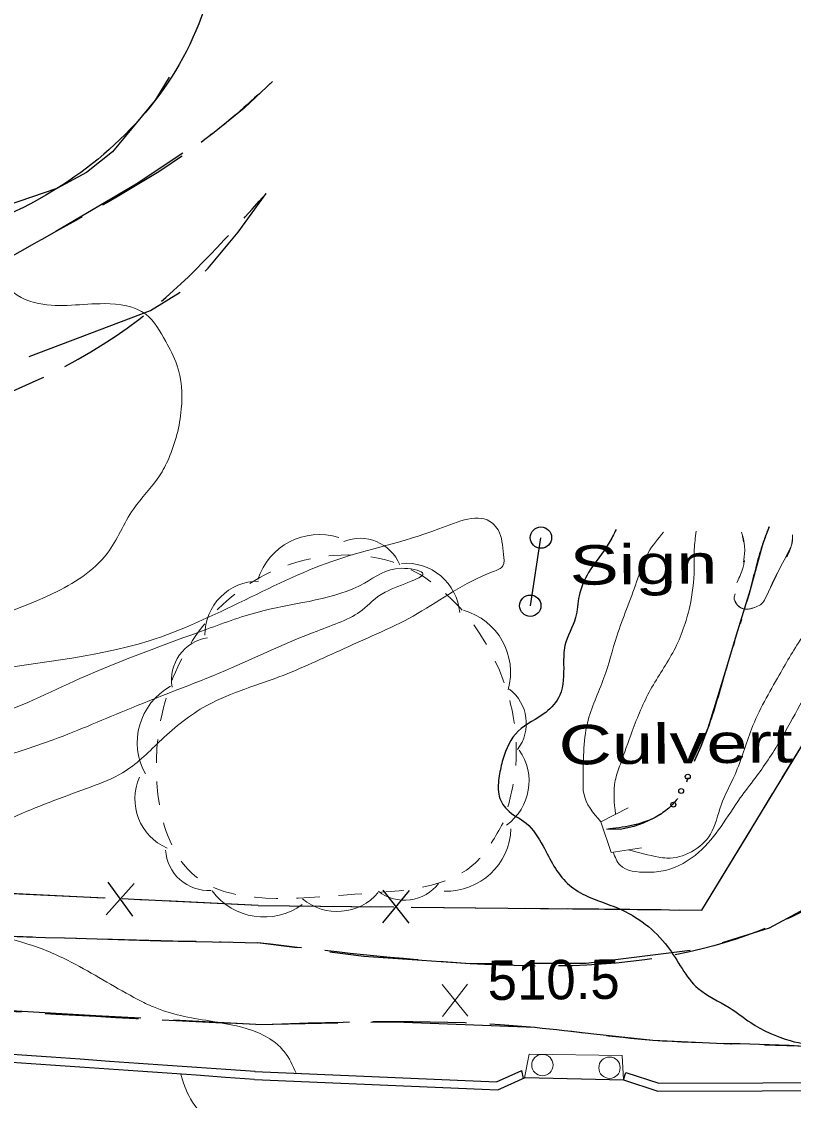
# Model space of a CAD drawing. Extents: x 2362213 to 2366494, y 6968794 to 6978110.
# Drawn here: x 2363847.7 to 2363941.6, y 6976503.6 to 6976634.9 of the extents above; entities that cross this region are included whole.
import ezdxf

# ---------------------------------------------------------------- set-up
doc = ezdxf.new("R2010")
doc.units = 0
doc.header["$LTSCALE"] = 1.9
for name, pattern in [('DASH_DOUBLE_DOT', [9.2, 5, -1.2, 0.3, -1.2, 0.3, -1.2]), ('LONG_DASH_SHORT_DASH', [9.9, 6, -1.2, 1.5, -1.2]), ('LONG_DASHED', [7.5, 6, -1.5]), ('SHORT_DASHED', [2.7, 1.5, -1.2])]:
    doc.linetypes.add(name, pattern=pattern)
for name, color, linetype, lineweight in [('17', 7, 'Continuous', 25), ('2', 7, 'Continuous', 25), ('21', 7, 'Continuous', 25), ('24', 7, 'Continuous', 25), ('25', 7, 'Continuous', 25), ('29', 7, 'Continuous', 13), ('3', 7, 'Continuous', 25), ('31', 7, 'Continuous', 25), ('35', 7, 'Continuous', 13), ('36', 7, 'Continuous', 13), ('9', 7, 'Continuous', 13)]:
    doc.layers.add(name, color=color, linetype=linetype, lineweight=lineweight)

msp = doc.modelspace()

# ---------------------------------------------------------------- linework, layer by layer
at = {"layer": '17'}
for p, q in [((2363857.907, 6976528.222), (2363797.978, 6976531.07)), ((2363861.4, 6976530.024), (2363858.007, 6976526.183)), ((2363858.199, 6976530.184), (2363861.208, 6976526.033)), ((2363891.668, 6976525.213), (2363894.91, 6976529.173)), ((2363894.868, 6976525.184), (2363891.709, 6976529.213)), ((2363876.486, 6976527.339), (2363861.499, 6976528.046)), ((2363876.486, 6976527.339), (2363891.489, 6976527.182))]:
    msp.add_line(p, q, dxfattribs=at)
at = {"layer": '17', "linetype": 'LONG_DASH_SHORT_DASH'}
for points in [[(2363876.486, 6976527.339), (2363930.474, 6976526.783), (2363958.339, 6976572.64)], [(2363876.486, 6976527.339), (2363794.446, 6976531.237), (2363758.576, 6976531.975), (2363737.059, 6976532.65), (2363610.37, 6976538.244), (2363528.319, 6976540.043), (2363452.977, 6976539.836), (2363406.407, 6976539.712), (2363385.153, 6976539.97), (2363305.43, 6976538.821), (2363245.011, 6976538.455)]]:
    msp.add_lwpolyline(points, dxfattribs=at)
at = {"layer": '17'}
msp.add_lwpolyline([(2363895.089, 6976527.146), (2363930.474, 6976526.783), (2363943.255, 6976547.816)], dxfattribs=at)
at = {"layer": '2'}
for p, q in [((2363908.749, 6976506.294), (2363908.579, 6976507.273)), ((2363908.978, 6976506.396), (2363920.92, 6976506.12)), ((2363920.92, 6976506.12), (2363921.221, 6976507.033))]:
    msp.add_line(p, q, dxfattribs=at)
for points in [[(2363876.057, 6976506.173), (2363905.662, 6976504.906), (2363908.978, 6976506.396)], [(2363876.098, 6976507.133), (2363905.472, 6976505.873), (2363908.579, 6976507.273)], [(2363921.221, 6976507.033), (2363925.235, 6976505.712), (2363963.195, 6976505.834)], [(2363920.92, 6976506.12), (2363925.084, 6976504.751), (2363963.195, 6976504.874)]]:
    msp.add_lwpolyline(points, dxfattribs=at)
for radius in [26772.456, 26771.496]:
    msp.add_arc((2361999.03, 6949800.56), radius, 85.97953, 86.4662, dxfattribs=at)
at = {"layer": '21'}
msp.add_line((2363909.601, 6976563.795), (2363910.892, 6976572.079), dxfattribs=at)
for centre in [(2363910.884, 6976572.089), (2363909.593, 6976563.807)]:
    msp.add_circle(centre, 1.3, dxfattribs=at)
at = {"layer": '24'}
msp.add_lwpolyline([(2363865.656, 6976628.119), (2363863.983, 6976625.293), (2363858.793, 6976619.015), (2363855.627, 6976616.494), (2363852.014, 6976614.55), (2363839.784, 6976610.382), (2363821.327, 6976606.846), (2363812.676, 6976605.874)], dxfattribs=at)
msp.add_spline([(2363751.456, 6977071.803), (2363749.848, 6977058.018), (2363750.351, 6977040.841), (2363749.334, 6977015.36), (2363738.914, 6977008.921), (2363727.546, 6976999.272), (2363715.942, 6976973.24), (2363711.659, 6976948.348), (2363707.948, 6976926.442), (2363699.779, 6976873.742), (2363693.092, 6976851.387), (2363687.453, 6976839.683), (2363679.749, 6976818.149), (2363662.345, 6976786.931), (2363636.097, 6976757.16), (2363599.663, 6976732.092), (2363591.066, 6976702.479), (2363584.002, 6976659.7), (2363602.884, 6976650.138), (2363625.236, 6976647.901), (2363656.706, 6976645.04), (2363687.24, 6976642.612), (2363736.346, 6976640.07), (2363778.981, 6976642.956), (2363800.238, 6976641.278), (2363818.561, 6976631.621), (2363831.404, 6976630.243), (2363842.876, 6976634.323), (2363849.882, 6976646.4), (2363854.61, 6976661.187), (2363867.508, 6976656.328), (2363869.928, 6976636.361), (2363852.014, 6976614.55), (2363802.686, 6976604.749), (2363741.969, 6976600.92), (2363709.263, 6976587.838), (2363673.05, 6976582.573), (2363648.693, 6976591.603), (2363634.669, 6976603.619), (2363594.32, 6976608.645), (2363570.838, 6976604.461), (2363543.911, 6976590.304), (2363513.293, 6976577.322), (2363487.155, 6976584.403), (2363470.291, 6976595.243), (2363461.496, 6976606.2), (2363439.891, 6976613.955), (2363418.74, 6976606.583), (2363388.765, 6976601.687), (2363368.065, 6976593.131), (2363337.7, 6976596.771), (2363311.779, 6976599.954), (2363290.995, 6976605.526), (2363296.279, 6976618.587), (2363328.743, 6976621.616), (2363355.298, 6976634.91), (2363381.252, 6976663.988), (2363402.803, 6976677.644), (2363429.526, 6976680.6), (2363442.145, 6976700.73), (2363439.08, 6976724.363), (2363470.411, 6976760.052), (2363517.394, 6976785.19), (2363575.194, 6976811.672), (2363597.116, 6976847.313), (2363597.787, 6976871.341), (2363614.504, 6976948.583), (2363622.215, 6977029.21), (2363634.067, 6977084.686)], degree=3, dxfattribs=at)
at = {"layer": '25'}
for points in [[(2363938.631, 6976573.413), (2363938.182, 6976572.258), (2363937.783, 6976571.095), (2363937.058, 6976568.417), (2363936.324, 6976565.739), (2363934.811, 6976560.745), (2363933.289, 6976555.76), (2363932.241, 6976552.331), (2363931.174, 6976548.901), (2363930.325, 6976546.692), (2363929.532, 6976544.854)], [(2363925.403, 6976538.404), (2363924.777, 6976538.048), (2363923.313, 6976537.354), (2363922.197, 6976536.954), (2363920.52, 6976536.598), (2363918.86, 6976536.602)]]:
    msp.add_lwpolyline(points, dxfattribs=at)
for centre in [(2363928.742, 6976543.012), (2363927.938, 6976541.269), (2363926.989, 6976539.607)]:
    msp.add_circle(centre, 0.3, dxfattribs=at)
at = {"layer": '25', "linetype": 'DASH_DOUBLE_DOT'}
msp.add_spline([(2363938.631, 6976573.413), (2363937.783, 6976571.095), (2363936.324, 6976565.739), (2363933.289, 6976555.76), (2363931.174, 6976548.901), (2363929.386, 6976544.512), (2363927.485, 6976540.324), (2363924.777, 6976538.048), (2363918.86, 6976536.602)], degree=3, dxfattribs=at)
at = {"layer": '29'}
for centre, radius, start, end in [((2363883.947, 6976564.619), 7.848, 72.53829, 162.53829), ((2363888.887, 6976566.775), 5.229, 22.34588, 112.34588), ((2363894.484, 6976562.424), 6.543, 4.84838, 94.84838), ((2363876.56, 6976560.255), 6.543, 90.23096, 180.23096), ((2363899.338, 6976555.702), 7.848, 344.23804, 74.23804), ((2363871.186, 6976554.753), 5.229, 99.23282, 189.23282), ((2363869.641, 6976547.14), 7.848, 119.03824, 209.03824), ((2363903.875, 6976549.484), 5.229, 322.67985, 52.67985), ((2363902.899, 6976542.451), 6.543, 305.3158, 35.3158), ((2363868.053, 6976540.303), 6.543, 156.20059, 246.20059), ((2363899.388, 6976536.925), 7.848, 268.15694, 358.15694), ((2363870.46, 6976534.389), 5.229, 183.42086, 273.42086), ((2363894.302, 6976533.203), 5.229, 232.42126, 322.42126), ((2363877.199, 6976533.775), 7.848, 216.42749, 306.42749), ((2363886.11, 6976533.148), 6.543, 229.73546, 319.73546)]:
    msp.add_arc(centre, radius, start, end, dxfattribs=at)
at = {"layer": '29', "linetype": 'SHORT_DASHED'}
msp.add_spline([(2363906.282, 6976537.382), (2363903.206, 6976532.803), (2363888.254, 6976528.701), (2363868.792, 6976530.945), (2363864.804, 6976550.659), (2363878.608, 6976568.17), (2363892.819, 6976569.126), (2363906.307, 6976554.753), (2363907.659, 6976542.945), (2363906.254, 6976537.212)], degree=3, dxfattribs=at)
at = {"layer": '3'}
for p, q in [((2363881.256, 6976522.173), (2363876.399, 6976522.807)), ((2363876.194, 6976512.844), (2363866.209, 6976513.389)), ((2363876.194, 6976512.844), (2363886.193, 6976513.05))]:
    msp.add_line(p, q, dxfattribs=at)
for points in [[(2363878.242, 6976627.569), (2363874.812, 6976624.326), (2363871.141, 6976621.372), (2363870.664, 6976621.058)], [(2363867.335, 6976618.846), (2363861.68, 6976615.092), (2363851.894, 6976609.327), (2363850.272, 6976608.412)], [(2363870.041, 6976604.52), (2363870.408, 6976604.854), (2363874.076, 6976609.249), (2363877.451, 6976613.952)], [(2363848.66, 6976594.107), (2363863.397, 6976599.727), (2363867.006, 6976601.931)], [(2363950.638, 6976531.764), (2363946.198, 6976528.613), (2363938.656, 6976524.591), (2363932.922, 6976522.805)], [(2363829.053, 6976524.236), (2363834.446, 6976524.037), (2363849.042, 6976523.516)], [(2363853.042, 6976523.384), (2363864.667, 6976523.045), (2363873.039, 6976522.875)], [(2363905.155, 6976520.251), (2363902.285, 6976520.253), (2363889.337, 6976521.11), (2363885.221, 6976521.651)], [(2363929.051, 6976521.868), (2363916.406, 6976520.258), (2363909.156, 6976520.259)], [(2363862.217, 6976513.611), (2363856.754, 6976513.909), (2363842.245, 6976514.761)], [(2363890.193, 6976513.128), (2363893.162, 6976513.186), (2363910.139, 6976512.518), (2363910.179, 6976512.518)], [(2363914.154, 6976512.086), (2363917.307, 6976511.736), (2363924.475, 6976510.964), (2363933.98, 6976510.505), (2363934.08, 6976510.506)], [(2363938.081, 6976510.374), (2363943.483, 6976510.205), (2363949.484, 6976510.112), (2363955.491, 6976510.449), (2363957.985, 6976511.083)]]:
    msp.add_lwpolyline(points, dxfattribs=at)
at = {"layer": '3', "linetype": 'LONG_DASHED'}
for points in [[(2363878.242, 6976627.569), (2363871.141, 6976621.372), (2363851.894, 6976609.327), (2363829.988, 6976598.258), (2363807.41, 6976592.764), (2363781.659, 6976588.468), (2363759.017, 6976577.032), (2363751.02, 6976568.375), (2363745.876, 6976554.055), (2363744.609, 6976547.404)], [(2363757.99, 6976542.18), (2363762.659, 6976551.605), (2363777.551, 6976570.539), (2363808.888, 6976580.347), (2363863.397, 6976599.727), (2363877.451, 6976613.952)], [(2363757.99, 6976542.18), (2363755.399, 6976532.815), (2363764.296, 6976527.77), (2363785.887, 6976525.766), (2363815.969, 6976524.703), (2363852.932, 6976523.383), (2363876.399, 6976522.807)], [(2363960.514, 6976541.639), (2363950.976, 6976532.007), (2363930.509, 6976522.052), (2363902.285, 6976520.253), (2363876.399, 6976522.807)], [(2363876.194, 6976512.844), (2363910.139, 6976512.518), (2363924.475, 6976510.964), (2363943.483, 6976510.205), (2363955.491, 6976510.449), (2363965.523, 6976516.615), (2363977.13, 6976532.717)], [(2363876.194, 6976512.844), (2363837.322, 6976515.044), (2363785.025, 6976518.577), (2363769.614, 6976518.73), (2363732.803, 6976520.709), (2363702.805, 6976520.414), (2363637.535, 6976524.312), (2363570.003, 6976526.249), (2363502.414, 6976528.956), (2363470.661, 6976530.054), (2363461.682, 6976529.918), (2363439.316, 6976527.315), (2363398.793, 6976525.309), (2363343.08, 6976525.299), (2363276.524, 6976524.505), (2363245.23, 6976524.887)]]:
    msp.add_spline(points, degree=3, dxfattribs=at)
at = {"layer": '31', "lineweight": 13}
for p, q in [((2363901.986, 6976513.87), (2363898.868, 6976517.721)), ((2363898.905, 6976513.841), (2363901.949, 6976517.75))]:
    msp.add_line(p, q, dxfattribs=at)
at = {"layer": '31'}
msp.add_spline([(2363920.023, 6976573.076), (2363919.149, 6976571.407), (2363916.683, 6976567.843), (2363915.53, 6976565.001), (2363915.095, 6976562.377), (2363913.807, 6976558.945), (2363913.649, 6976556.683), (2363913.165, 6976552.908), (2363911.465, 6976550.823), (2363908.106, 6976548.531), (2363906.259, 6976545.112), (2363905.818, 6976543.088), (2363905.759, 6976540.887), (2363906.767, 6976538.997), (2363909.103, 6976537.339), (2363911.139, 6976534.558), (2363914.123, 6976530.026), (2363916.277, 6976528.578), (2363920.272, 6976526.996), (2363926.286, 6976522.342), (2363930.015, 6976517.237), (2363933.788, 6976514.913), (2363936.395, 6976513.088), (2363941.216, 6976510.894), (2363948.808, 6976508.686), (2363951.995, 6976505.797)], degree=3, dxfattribs=at)
at = {"layer": '35'}
for points in [[(2363843.9, 6976612.942), (2363844.648, 6976609.008), (2363845.084, 6976605.212), (2363845.998, 6976602.681), (2363849.808, 6976600.577), (2363857.809, 6976600.553), (2363862.831, 6976599.261), (2363865.253, 6976595.965), (2363866.62, 6976593.118), (2363867.151, 6976587.702), (2363865.618, 6976581.717), (2363864.489, 6976579.586), (2363861.327, 6976575.556), (2363858.138, 6976570.166), (2363851.513, 6976565.282), (2363836.38, 6976559.337), (2363822.299, 6976554.103), (2363813.602, 6976552.74), (2363812.78, 6976551.852), (2363814.676, 6976551.221), (2363822.538, 6976551.066), (2363841.298, 6976555.394), (2363863.249, 6976559.543), (2363886.176, 6976569.443), (2363898.471, 6976573.14), (2363904.995, 6976573.832), (2363905.673, 6976573.019), (2363906.331, 6976570.045), (2363906.265, 6976568.654), (2363905.071, 6976567.952), (2363895.869, 6976562.844), (2363886.959, 6976558.599), (2363879.012, 6976555.133), (2363869.807, 6976551.416), (2363864.457, 6976547.225), (2363860.012, 6976543.472), (2363856.188, 6976541.785), (2363847.191, 6976538.269), (2363841.799, 6976535.338), (2363838.661, 6976531.968), (2363839.073, 6976527.533), (2363849.052, 6976522.466), (2363854.313, 6976520.146), (2363861.875, 6976515.898), (2363863.764, 6976514.986), (2363870.55, 6976513.291), (2363875.811, 6976512.121), (2363878.183, 6976510.923), (2363879.676, 6976509.557), (2363881.111, 6976506.921)], [(2363803.624, 6976604.938), (2363804.559, 6976603.346), (2363807.029, 6976600.19), (2363807.817, 6976598.287), (2363807.226, 6976595.242), (2363806.02, 6976592.701), (2363807.561, 6976587.404), (2363815.392, 6976584.229), (2363820.762, 6976583.27), (2363825.122, 6976582.151), (2363827.062, 6976575.879), (2363824.345, 6976571.414), (2363818.931, 6976567.512), (2363814.076, 6976563.895), (2363810.572, 6976559.942), (2363804.375, 6976555.433), (2363797.988, 6976553.072), (2363793.057, 6976552.145), (2363788.309, 6976551.739), (2363786.492, 6976551.432), (2363786.223, 6976550.29), (2363789.662, 6976548.393), (2363798.699, 6976547.769), (2363807.873, 6976547.276), (2363817.051, 6976545.453), (2363830.429, 6976547.751), (2363843.468, 6976550.196), (2363854.822, 6976554.933), (2363870.246, 6976560.94), (2363877.084, 6976563.185), (2363889.414, 6976566.543), (2363893.907, 6976568.356), (2363896.472, 6976567.81), (2363891.924, 6976565.447), (2363889.155, 6976563.28), (2363883.669, 6976560.728), (2363873.261, 6976556.239), (2363861.037, 6976551.343), (2363851.583, 6976547.493), (2363834.241, 6976542.476), (2363824.723, 6976540.056), (2363814.325, 6976537.756), (2363807.266, 6976536.389), (2363801.314, 6976534.652), (2363801.028, 6976533.1), (2363799.301, 6976530.663), (2363798.232, 6976529.503), (2363799.311, 6976526.564), (2363804.724, 6976522.984), (2363810.829, 6976519.322), (2363813.569, 6976517.318), (2363818.943, 6976514.889), (2363821.81, 6976514.157), (2363823.878, 6976513.316), (2363825.223, 6976510.659)], [(2364051.15, 6976599.265), (2364046.833, 6976593.604), (2364043.468, 6976589.941), (2364038.062, 6976585.279), (2364032.976, 6976580.75), (2364027.256, 6976574.297), (2364022.641, 6976568.562), (2364018.541, 6976563.262), (2364014.942, 6976558.938), (2364010.029, 6976553.931), (2364005.901, 6976548.452), (2364001.086, 6976535.335), (2363996.472, 6976526.301), (2363991.633, 6976519.864), (2363987.154, 6976515.531), (2363982.151, 6976513.753), (2363979.36, 6976513.837), (2363974.848, 6976515.094), (2363970.208, 6976517.13), (2363964.545, 6976518.476), (2363957.566, 6976519.44), (2363950.09, 6976520.988), (2363943.455, 6976523.635), (2363943.656, 6976528.829), (2363945.917, 6976533.959), (2363950.503, 6976539.623), (2363952.55, 6976543.143), (2363955.517, 6976549.742), (2363954.744, 6976553.174), (2363952.221, 6976557.65), (2363949.945, 6976558.329), (2363945.466, 6976556.046), (2363942.388, 6976551.708), (2363939.969, 6976547.374), (2363936.932, 6976542.824), (2363935.135, 6976540.417), (2363930.087, 6976533.809), (2363926.028, 6976531.6), (2363923.77, 6976531.378), (2363920.512, 6976532.247), (2363919.677, 6976533.829)], [(2363925.796, 6976572.751), (2363923.94, 6976570.253), (2363922.524, 6976566.708), (2363920.117, 6976560.085), (2363918.555, 6976555.04), (2363916.537, 6976549.531), (2363916.024, 6976542.455), (2363916.089, 6976540.966), (2363918.182, 6976537.525)], [(2363929.766, 6976572.858), (2363929.537, 6976570.646), (2363929.519, 6976568.315), (2363928.983, 6976563.709), (2363927.073, 6976558.381), (2363924.219, 6976553.594), (2363921.987, 6976548.533), (2363920.545, 6976544.538), (2363919.924, 6976542.542), (2363919.953, 6976538.432)], [(2363951.236, 6976572.943), (2363949.508, 6976569.526), (2363945.721, 6976563.919), (2363942.807, 6976560.171), (2363939.873, 6976555.373), (2363936.495, 6976548.801), (2363934.488, 6976543.261), (2363932.793, 6976539.535), (2363931.506, 6976536.022), (2363929.187, 6976533.86), (2363926.204, 6976533.102), (2363925.233, 6976533.222), (2363921.523, 6976534.117)], [(2363867.082, 6976506.797), (2363867.842, 6976504.656), (2363869.992, 6976501.505), (2363874.388, 6976497.787), (2363879.468, 6976494.635), (2363882.07, 6976491.309), (2363883.915, 6976485.517), (2363883.432, 6976479.502)]]:
    msp.add_spline(points, degree=3, dxfattribs=at)
at = {"layer": '36'}
for points in [[(2363941.5, 6976572.43), (2363941.467, 6976571.74), (2363941.43, 6976571.399), (2363941.333, 6976571.068), (2363940.705, 6976569.782), (2363940.027, 6976568.535), (2363939.046, 6976566.515), (2363938.056, 6976564.486), (2363937.977, 6976564.345), (2363937.888, 6976564.204), (2363937.72, 6976564.023), (2363937.571, 6976563.921), (2363937.063, 6976563.666), (2363936.665, 6976563.513), (2363936.356, 6976563.43), (2363935.876, 6976563.385), (2363935.425, 6976563.461), (2363935.204, 6976563.559), (2363935.054, 6976563.647), (2363934.842, 6976563.835), (2363934.649, 6976564.073), (2363934.528, 6976564.262), (2363934.456, 6976564.402), (2363934.394, 6976564.621), (2363934.392, 6976564.831), (2363934.488, 6976565.252)], [(2363935.532, 6976569.103), (2363935.579, 6976569.384), (2363935.668, 6976570.534), (2363935.643, 6976571.094), (2363935.515, 6976571.923), (2363935.297, 6976572.751)]]:
    msp.add_lwpolyline(points, dxfattribs=at)
at = {"layer": '36', "linetype": 'SHORT_DASHED'}
msp.add_spline([(2363941.5, 6976572.43), (2363941.333, 6976571.068), (2363940.027, 6976568.535), (2363938.056, 6976564.486), (2363937.888, 6976564.204), (2363937.063, 6976563.666), (2363935.425, 6976563.461), (2363934.649, 6976564.073), (2363934.392, 6976564.831), (2363935.4, 6976568.231), (2363935.668, 6976570.534), (2363935.297, 6976572.751)], degree=3, dxfattribs=at)
at = {"layer": '9'}
for points in [[(2363923.122, 6976534.362), (2363919.437, 6976533.797), (2363918.182, 6976537.525), (2363921.484, 6976539.227)], [(2363908.908, 6976506.366), (2363909.44, 6976509.261), (2363920.753, 6976509.079), (2363920.92, 6976506.12)]]:
    msp.add_lwpolyline(points, dxfattribs=at)
for centre in [(2363911.073, 6976507.917), (2363919.227, 6976507.594)]:
    msp.add_circle(centre, 1.3, dxfattribs=at)

# ---------------------------------------------------------------- texts
at = {"layer": '21', "width": 1.4}
msp.add_text('Sign', height=4.8, rotation=0.546, dxfattribs=at).set_placement((2363914.387, 6976566.341))
at = {"layer": '31'}
msp.add_text('510.5', height=4.8, rotation=0.546, dxfattribs=at).set_placement((2363904.427, 6976515.833))
at = {"layer": '9', "width": 1.4}
msp.add_text('Culvert', height=4.8, rotation=0.546, dxfattribs=at).set_placement((2363913.055, 6976544.477))

doc.saveas('drawing.dxf')
